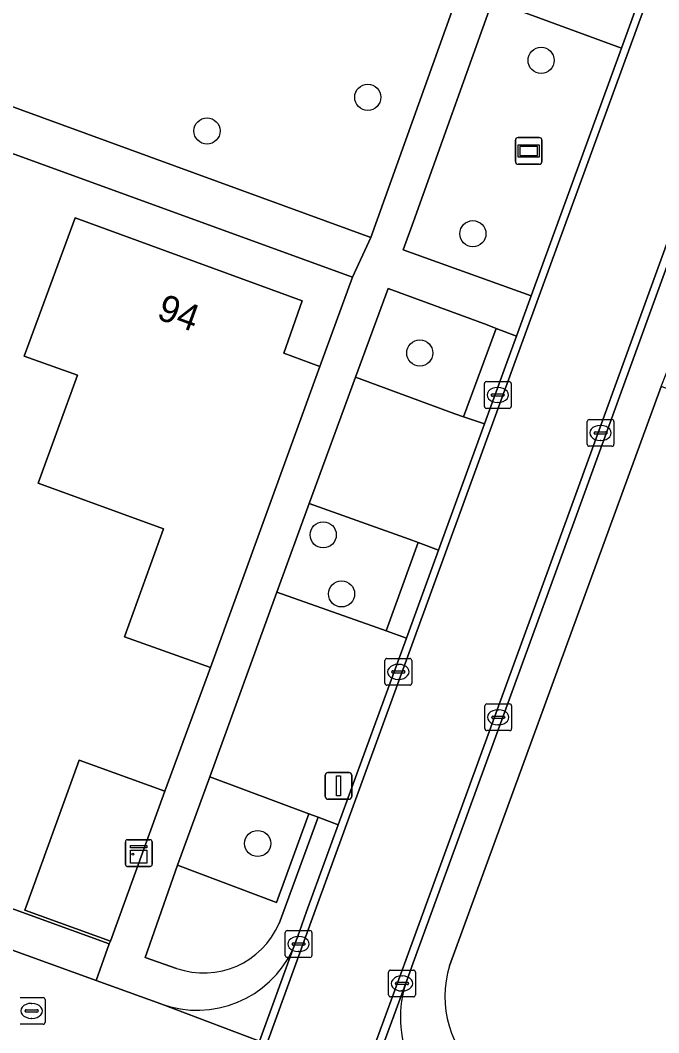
# Model space of a CAD drawing. Extents: x 155275 to 156265, y 382654 to 383635.
# Drawn here: x 155863.88 to 155887.75, y 382911.07 to 382948.93 of the extents above; entities that cross this region are included whole.
import ezdxf

# ---------------------------------------------------------------- set-up
doc = ezdxf.new("R2010")
doc.units = 0
for name, color, linetype in [('IMGEO_Boom', 7, 'Continuous'), ('IMGEO_Erf', 7, 'Continuous'), ('IMGEO_Groenvoorziening', 7, 'Continuous'), ('IMGEO_Informatiebord', 7, 'Continuous'), ('IMGEO_Kast', 7, 'Continuous'), ('IMGEO_Kolk', 7, 'Continuous'), ('IMGEO_Lichtmast', 7, 'Continuous'), ('IMGEO_Pand', 7, 'Continuous'), ('IMGEO_Pand_nummerreeks', 7, 'Continuous'), ('IMGEO_Parkeervlak_open', 7, 'Continuous'), ('IMGEO_Rijbaan_lokaal_gesloten', 7, 'Continuous'), ('IMGEO_Rijbaan_lokaal_open', 7, 'Continuous'), ('IMGEO_Voetpad_open', 7, 'Continuous')]:
    doc.layers.add(name, color=color, linetype=linetype)

msp = doc.modelspace()

# ---------------------------------------------------------------- linework, layer by layer
at = {"layer": 'IMGEO_Boom'}
for centre in [(155883.355, 382947.435), (155876.873, 382946.054), (155870.861, 382944.795), (155880.803, 382940.952), (155878.817, 382936.492), (155875.207, 382929.692), (155875.892, 382927.483), (155872.756, 382918.15)]:
    msp.add_circle(centre, 0.489, dxfattribs=at)
at = {"layer": 'IMGEO_Erf'}
for points in [[(155780.113, 382945.991), (155867.203, 382914.393), (155867.255, 382914.495), (155864.055, 382915.66), (155866.086, 382921.27), (155869.286, 382920.105), (155870.988, 382924.735), (155867.774, 382925.878), (155869.239, 382929.918), (155864.546, 382931.622), (155866.017, 382935.658), (155864.025, 382936.374), (155865.931, 382941.549), (155874.418, 382938.44), (155873.731, 382936.48), (155875.083, 382935.986), (155876.306, 382939.329), (155819.213, 382960.092)], [(155975.085, 382903.519), (155963.808, 382907.656), (155935.757, 382917.844), (155923.739, 382922.208), (155888.788, 382934.902), (155887.843, 382935.242), (155879.927, 382913.581)]]:
    msp.add_lwpolyline(points, dxfattribs=at)
msp.add_arc((155883.666, 382912.438), 3.91, 163.008, 229.963, dxfattribs=at)
at = {"layer": 'IMGEO_Groenvoorziening'}
for points in [[(155858.099, 382958.145), (155854.818, 382948.899), (155876.986, 382940.814), (155880.309, 382950.108)], [(155886.356, 382947.885), (155881.532, 382949.659), (155878.58, 382941.412), (155878.197, 382940.349), (155882.984, 382938.626)], [(155881.669, 382937.414), (155881.336, 382937.541), (155877.635, 382938.898), (155876.418, 382935.589), (155880.124, 382934.22), (155880.457, 382934.106)], [(155878.753, 382929.408), (155878.426, 382929.531), (155874.68, 382930.864), (155873.466, 382927.55), (155877.206, 382926.228), (155877.561, 382926.1)], [(155874.663, 382919.262), (155870.967, 382920.648), (155869.754, 382917.342), (155873.465, 382915.938)]]:
    msp.add_lwpolyline(points, close=True, dxfattribs=at)
msp.add_lwpolyline([(155873.557, 382915.162), (155875.017, 382919.13), (155874.663, 382919.262), (155873.465, 382915.938), (155869.754, 382917.342), (155868.549, 382913.893), (155869.721, 382913.481)], dxfattribs=at)
msp.add_arc((155870.741, 382916.372), 3.065, 250.5718, 336.7559, dxfattribs=at)
at = {"layer": 'IMGEO_Informatiebord'}
for p, q in [((155882.393, 382943.649), (155882.393, 382944.449)), ((155882.393, 382944.449), (155882.393, 382943.649)), ((155882.493, 382944.549), (155883.283, 382944.549)), ((155883.283, 382944.549), (155882.493, 382944.549)), ((155883.383, 382944.449), (155883.383, 382943.649)), ((155883.383, 382943.649), (155883.383, 382944.449)), ((155883.283, 382943.549), (155882.493, 382943.549)), ((155882.493, 382943.549), (155883.283, 382943.549))]:
    msp.add_line(p, q, dxfattribs=at)
for points in [[(155882.494, 382944.281), (155883.282, 382944.281), (155883.282, 382943.817), (155882.494, 382943.817), (155882.494, 382944.281)], [(155882.559, 382944.216), (155882.559, 382943.882), (155883.217, 382943.882), (155883.217, 382944.216), (155882.559, 382944.216)]]:
    msp.add_lwpolyline(points, dxfattribs=at)
for centre, start, end in [((155882.493, 382944.449), 90, 180), ((155882.493, 382944.449), 90, 180), ((155883.283, 382944.449), 0, 90), ((155883.283, 382944.449), 360, 90), ((155882.493, 382943.649), 180, 270), ((155882.493, 382943.649), 180, 270), ((155883.283, 382943.649), 270, 0), ((155883.283, 382943.649), 270, 0)]:
    msp.add_arc(centre, 0.1, start, end, dxfattribs=at)
at = {"layer": 'IMGEO_Kast'}
for p, q in [((155867.81, 382917.364), (155867.81, 382918.205)), ((155867.81, 382918.205), (155867.81, 382917.364)), ((155867.885, 382918.289), (155868.726, 382918.289)), ((155868.726, 382918.289), (155867.885, 382918.289)), ((155868.81, 382918.214), (155868.81, 382917.373)), ((155868.81, 382917.373), (155868.81, 382918.214)), ((155868.735, 382917.289), (155867.894, 382917.289)), ((155867.894, 382917.289), (155868.735, 382917.289))]:
    msp.add_line(p, q, dxfattribs=at)
for points in [[(155868.005, 382918.079), (155868.605, 382918.079), (155868.605, 382917.994), (155868.005, 382917.994), (155868.005, 382918.079)], [(155868.005, 382917.904), (155868.605, 382917.904), (155868.605, 382917.415), (155868.005, 382917.415), (155868.005, 382917.904)]]:
    msp.add_lwpolyline(points, dxfattribs=at)
msp.add_circle((155868.089, 382917.753), 0.0377, dxfattribs=at)
for centre, start, end in [((155867.888, 382918.211), 92.4484, 184.2845), ((155867.888, 382918.211), 92.4484, 184.2845), ((155868.732, 382918.211), 2.4484, 94.2845), ((155868.732, 382918.211), 2.4484, 94.2845), ((155867.888, 382917.367), 182.4484, 274.2845), ((155867.888, 382917.367), 182.4484, 274.2845), ((155868.732, 382917.367), 272.4484, 4.2845), ((155868.732, 382917.367), 272.4484, 4.2845)]:
    msp.add_arc(centre, 0.0779, start, end, dxfattribs=at)
at = {"layer": 'IMGEO_Kolk'}
for p, q in [((155881.233, 382934.496), (155881.233, 382935.348)), ((155881.308, 382935.422), (155882.16, 382935.422)), ((155882.234, 382935.348), (155882.234, 382934.496)), ((155881.492, 382934.916), (155881.492, 382934.928)), ((155881.93, 382934.879), (155881.532, 382934.879)), ((155881.535, 382934.965), (155881.933, 382934.965)), ((155881.721, 382935.202), (155881.746, 382935.202)), ((155881.976, 382934.928), (155881.976, 382934.916)), ((155881.744, 382934.642), (155881.719, 382934.642)), ((155882.16, 382934.422), (155881.308, 382934.422)), ((155885.076, 382933.077), (155885.076, 382933.929)), ((155885.151, 382934.003), (155886.003, 382934.003)), ((155885.564, 382933.783), (155885.589, 382933.783)), ((155886.077, 382933.929), (155886.077, 382933.077)), ((155885.335, 382933.497), (155885.335, 382933.509)), ((155885.773, 382933.46), (155885.375, 382933.46)), ((155885.378, 382933.546), (155885.776, 382933.546)), ((155885.819, 382933.509), (155885.819, 382933.497)), ((155886.003, 382933.003), (155885.151, 382933.003)), ((155885.587, 382933.223), (155885.562, 382933.223)), ((155877.514, 382924.142), (155877.514, 382924.994)), ((155877.589, 382925.068), (155878.441, 382925.068)), ((155878.515, 382924.994), (155878.515, 382924.142)), ((155877.816, 382924.611), (155878.214, 382924.611)), ((155878.002, 382924.848), (155878.027, 382924.848)), ((155877.773, 382924.562), (155877.773, 382924.574)), ((155878.211, 382924.525), (155877.813, 382924.525)), ((155878.025, 382924.288), (155878, 382924.288)), ((155878.257, 382924.574), (155878.257, 382924.562)), ((155878.441, 382924.068), (155877.589, 382924.068)), ((155881.25, 382922.445), (155881.25, 382923.297)), ((155881.325, 382923.371), (155882.177, 382923.371)), ((155881.738, 382923.151), (155881.763, 382923.151)), ((155882.251, 382923.297), (155882.251, 382922.445)), ((155881.509, 382922.865), (155881.509, 382922.877)), ((155881.947, 382922.828), (155881.549, 382922.828)), ((155881.552, 382922.914), (155881.95, 382922.914)), ((155881.993, 382922.877), (155881.993, 382922.865)), ((155882.177, 382922.371), (155881.325, 382922.371)), ((155881.761, 382922.591), (155881.736, 382922.591)), ((155873.784, 382913.965), (155873.784, 382914.817)), ((155873.859, 382914.891), (155874.711, 382914.891)), ((155874.785, 382914.817), (155874.785, 382913.965)), ((155874.043, 382914.385), (155874.043, 382914.397)), ((155874.086, 382914.434), (155874.484, 382914.434)), ((155874.272, 382914.671), (155874.297, 382914.671)), ((155874.527, 382914.397), (155874.527, 382914.385)), ((155874.481, 382914.348), (155874.083, 382914.348)), ((155874.295, 382914.111), (155874.27, 382914.111)), ((155874.711, 382913.891), (155873.859, 382913.891)), ((155877.652, 382912.49), (155877.652, 382913.342)), ((155877.727, 382913.416), (155878.579, 382913.416)), ((155878.653, 382913.342), (155878.653, 382912.49)), ((155877.911, 382912.91), (155877.911, 382912.922)), ((155878.349, 382912.873), (155877.951, 382912.873)), ((155877.954, 382912.959), (155878.352, 382912.959)), ((155878.14, 382913.196), (155878.165, 382913.196)), ((155878.395, 382912.922), (155878.395, 382912.91)), ((155878.163, 382912.636), (155878.138, 382912.636)), ((155863.878, 382912.391), (155864.73, 382912.391)), ((155864.291, 382912.171), (155864.316, 382912.171)), ((155864.804, 382912.317), (155864.804, 382911.465)), ((155878.579, 382912.416), (155877.727, 382912.416)), ((155864.062, 382911.885), (155864.062, 382911.897)), ((155864.5, 382911.848), (155864.102, 382911.848)), ((155864.105, 382911.934), (155864.503, 382911.934)), ((155864.546, 382911.897), (155864.546, 382911.885)), ((155864.73, 382911.391), (155863.878, 382911.391)), ((155864.314, 382911.611), (155864.289, 382911.611))]:
    msp.add_line(p, q, dxfattribs=at)
for points in [[(155881.233, 382934.496), (155881.233, 382935.348)], [(155881.308, 382935.422), (155882.16, 382935.422)], [(155882.234, 382935.348), (155882.234, 382934.496)], [(155882.16, 382934.422), (155881.308, 382934.422)], [(155885.076, 382933.077), (155885.076, 382933.929)], [(155885.151, 382934.003), (155886.003, 382934.003)], [(155886.077, 382933.929), (155886.077, 382933.077)], [(155886.003, 382933.003), (155885.151, 382933.003)], [(155877.514, 382924.142), (155877.514, 382924.994)], [(155877.589, 382925.068), (155878.441, 382925.068)], [(155878.515, 382924.994), (155878.515, 382924.142)], [(155878.441, 382924.068), (155877.589, 382924.068)], [(155881.25, 382922.445), (155881.25, 382923.297)], [(155881.325, 382923.371), (155882.177, 382923.371)], [(155882.251, 382923.297), (155882.251, 382922.445)], [(155882.177, 382922.371), (155881.325, 382922.371)], [(155873.784, 382913.965), (155873.784, 382914.817)], [(155873.859, 382914.891), (155874.711, 382914.891)], [(155874.785, 382914.817), (155874.785, 382913.965)], [(155874.711, 382913.891), (155873.859, 382913.891)], [(155877.652, 382912.49), (155877.652, 382913.342)], [(155877.727, 382913.416), (155878.579, 382913.416)], [(155878.653, 382913.342), (155878.653, 382912.49)], [(155863.878, 382912.391), (155864.73, 382912.391)], [(155864.804, 382912.317), (155864.804, 382911.465)], [(155878.579, 382912.416), (155877.727, 382912.416)], [(155864.73, 382911.391), (155863.878, 382911.391)]]:
    msp.add_lwpolyline(points, dxfattribs=at)
for centre, radius, start, end in [((155881.31, 382935.346), 0.0765, 91.552, 178.448), ((155881.31, 382935.346), 0.0765, 91.552, 178.448), ((155882.158, 382935.346), 0.0765, 1.552, 88.448), ((155882.158, 382935.346), 0.0765, 1.552, 88.448), ((155881.532, 382934.925), 0.0403, 85.8775, 175.7526), ((155881.529, 382934.915), 0.0366, 178.938, 274.7102), ((155881.933, 382934.922), 0.043, 264.8664, 352.4533), ((155881.937, 382934.927), 0.0386, 1.7309, 96.639), ((155881.31, 382934.498), 0.0765, 181.552, 268.448), ((155881.31, 382934.498), 0.0765, 181.552, 268.448), ((155882.158, 382934.498), 0.0765, 271.552, 358.448), ((155882.158, 382934.498), 0.0765, 271.552, 358.448), ((155885.153, 382933.927), 0.0765, 91.552, 178.448), ((155885.153, 382933.927), 0.0765, 91.552, 178.448), ((155886.001, 382933.927), 0.0765, 1.552, 88.448), ((155886.001, 382933.927), 0.0765, 1.552, 88.448), ((155885.375, 382933.506), 0.0403, 85.8775, 175.7526), ((155885.372, 382933.496), 0.0366, 178.938, 274.7102), ((155885.776, 382933.503), 0.043, 264.8664, 352.4533), ((155885.78, 382933.508), 0.0386, 1.7309, 96.639), ((155885.153, 382933.079), 0.0765, 181.552, 268.448), ((155885.153, 382933.079), 0.0765, 181.552, 268.448), ((155886.001, 382933.079), 0.0765, 271.552, 358.448), ((155886.001, 382933.079), 0.0765, 271.552, 358.448), ((155877.591, 382924.992), 0.0765, 91.552, 178.448), ((155877.591, 382924.992), 0.0765, 91.552, 178.448), ((155878.439, 382924.992), 0.0765, 1.552, 88.448), ((155878.439, 382924.992), 0.0765, 1.552, 88.448), ((155877.813, 382924.571), 0.0403, 85.8775, 175.7526), ((155878.218, 382924.573), 0.0386, 1.7309, 96.639), ((155877.81, 382924.561), 0.0366, 178.938, 274.7102), ((155878.214, 382924.568), 0.043, 264.8664, 352.4533), ((155877.591, 382924.144), 0.0765, 181.552, 268.448), ((155877.591, 382924.144), 0.0765, 181.552, 268.448), ((155878.439, 382924.144), 0.0765, 271.552, 358.448), ((155878.439, 382924.144), 0.0765, 271.552, 358.448), ((155881.327, 382923.295), 0.0765, 91.552, 178.448), ((155881.327, 382923.295), 0.0765, 91.552, 178.448), ((155882.175, 382923.295), 0.0765, 1.552, 88.448), ((155882.175, 382923.295), 0.0765, 1.552, 88.448), ((155881.549, 382922.874), 0.0403, 85.8775, 175.7526), ((155881.546, 382922.864), 0.0366, 178.938, 274.7102), ((155881.95, 382922.871), 0.043, 264.8664, 352.4533), ((155881.954, 382922.876), 0.0386, 1.7309, 96.639), ((155881.327, 382922.447), 0.0765, 181.552, 268.448), ((155881.327, 382922.447), 0.0765, 181.552, 268.448), ((155882.175, 382922.447), 0.0765, 271.552, 358.448), ((155882.175, 382922.447), 0.0765, 271.552, 358.448), ((155873.861, 382914.815), 0.0765, 91.552, 178.448), ((155873.861, 382914.815), 0.0765, 91.552, 178.448), ((155874.709, 382914.815), 0.0765, 1.552, 88.448), ((155874.709, 382914.815), 0.0765, 1.552, 88.448), ((155874.083, 382914.394), 0.0403, 85.8775, 175.7526), ((155874.08, 382914.384), 0.0366, 178.938, 274.7102), ((155874.484, 382914.391), 0.043, 264.8664, 352.4533), ((155874.488, 382914.396), 0.0386, 1.7309, 96.639), ((155873.861, 382913.967), 0.0765, 181.552, 268.448), ((155873.861, 382913.967), 0.0765, 181.552, 268.448), ((155874.709, 382913.967), 0.0765, 271.552, 358.448), ((155874.709, 382913.967), 0.0765, 271.552, 358.448), ((155877.729, 382913.34), 0.0765, 91.552, 178.448), ((155877.729, 382913.34), 0.0765, 91.552, 178.448), ((155878.577, 382913.34), 0.0765, 1.552, 88.448), ((155878.577, 382913.34), 0.0765, 1.552, 88.448), ((155877.951, 382912.919), 0.0403, 85.8775, 175.7526), ((155877.948, 382912.909), 0.0366, 178.938, 274.7102), ((155878.352, 382912.916), 0.043, 264.8664, 352.4533), ((155878.356, 382912.921), 0.0386, 1.7309, 96.639), ((155877.729, 382912.492), 0.0765, 181.552, 268.448), ((155877.729, 382912.492), 0.0765, 181.552, 268.448), ((155878.577, 382912.492), 0.0765, 271.552, 358.448), ((155878.577, 382912.492), 0.0765, 271.552, 358.448), ((155864.728, 382912.315), 0.0765, 1.552, 88.448), ((155864.728, 382912.315), 0.0765, 1.552, 88.448), ((155864.102, 382911.894), 0.0403, 85.8775, 175.7526), ((155864.099, 382911.884), 0.0366, 178.938, 274.7102), ((155864.503, 382911.891), 0.043, 264.8664, 352.4533), ((155864.507, 382911.896), 0.0386, 1.7309, 96.639), ((155864.728, 382911.467), 0.0765, 271.552, 358.448), ((155864.728, 382911.467), 0.0765, 271.552, 358.448)]:
    msp.add_arc(centre, radius, start, end, dxfattribs=at)
for centre, major_axis, ratio, start_param, end_param in [((155881.72, 382934.922), (-0.387, 0.002), 0.722429, 4.712389, 7.853982), ((155881.745, 382934.922), (-0.39, 0.002), 0.717154, 1.570796, 4.712389), ((155885.563, 382933.503), (-0.387, 0.002), 0.722429, 4.712389, 7.853982), ((155885.588, 382933.503), (-0.39, 0.002), 0.717154, 1.570796, 4.712389), ((155878.001, 382924.568), (-0.387, 0.002), 0.722429, 4.712389, 7.853982), ((155878.026, 382924.568), (-0.39, 0.002), 0.717154, 1.570796, 4.712389), ((155881.737, 382922.871), (-0.387, 0.002), 0.722429, 4.712389, 7.853982), ((155881.762, 382922.871), (-0.39, 0.002), 0.717154, 1.570796, 4.712389), ((155874.271, 382914.391), (-0.387, 0.002), 0.722429, 4.712389, 7.853982), ((155874.296, 382914.391), (-0.39, 0.002), 0.717154, 1.570796, 4.712389), ((155878.139, 382912.916), (-0.387, 0.002), 0.722429, 4.712389, 7.853982), ((155878.164, 382912.916), (-0.39, 0.002), 0.717154, 1.570796, 4.712389), ((155864.29, 382911.891), (-0.387, 0.002), 0.722429, 4.712389, 7.853982), ((155864.315, 382911.891), (-0.39, 0.002), 0.717154, 1.570796, 4.712389)]:
    msp.add_ellipse(centre, major_axis=major_axis, ratio=ratio, start_param=start_param, end_param=end_param, dxfattribs=at)
at = {"layer": 'IMGEO_Lichtmast'}
for p, q in [((155875.282, 382919.906), (155875.282, 382920.706)), ((155875.282, 382920.706), (155875.282, 382919.906)), ((155875.382, 382920.806), (155876.172, 382920.806)), ((155876.172, 382920.806), (155875.382, 382920.806)), ((155876.272, 382920.706), (155876.272, 382919.906)), ((155876.272, 382919.906), (155876.272, 382920.706)), ((155876.172, 382919.806), (155875.382, 382919.806)), ((155875.382, 382919.806), (155876.172, 382919.806))]:
    msp.add_line(p, q, dxfattribs=at)
msp.add_lwpolyline([(155875.702, 382920.681), (155875.852, 382920.681), (155875.852, 382919.931), (155875.702, 382919.931), (155875.702, 382920.681)], dxfattribs=at)
for centre, start, end in [((155875.382, 382920.706), 90, 180), ((155875.382, 382920.706), 90, 180), ((155876.172, 382920.706), 0, 90), ((155876.172, 382920.706), 360, 90), ((155875.382, 382919.906), 180, 270), ((155875.382, 382919.906), 180, 270), ((155876.172, 382919.906), 270, 0), ((155876.172, 382919.906), 270, 0)]:
    msp.add_arc(centre, 0.1, start, end, dxfattribs=at)
at = {"layer": 'IMGEO_Pand'}
for points in [[(155873.731, 382936.48), (155874.418, 382938.44), (155865.931, 382941.549), (155864.025, 382936.374), (155866.017, 382935.658), (155864.546, 382931.622), (155869.239, 382929.918), (155867.774, 382925.878), (155870.988, 382924.735), (155875.083, 382935.986)], [(155866.086, 382921.27), (155864.055, 382915.66), (155867.255, 382914.495), (155869.286, 382920.105)]]:
    msp.add_lwpolyline(points, close=True, dxfattribs=at)
at = {"layer": 'IMGEO_Parkeervlak_open'}
for points in [[(155881.239, 382933.838), (155880.457, 382934.106), (155880.124, 382934.22), (155876.418, 382935.589), (155874.68, 382930.864), (155878.426, 382929.531), (155878.753, 382929.408), (155879.518, 382929.122)], [(155878.316, 382925.829), (155877.561, 382926.1), (155877.206, 382926.228), (155873.466, 382927.55), (155870.967, 382920.648), (155874.663, 382919.262), (155875.017, 382919.13), (155875.769, 382918.848)]]:
    msp.add_lwpolyline(points, close=True, dxfattribs=at)
at = {"layer": 'IMGEO_Rijbaan_lokaal_gesloten'}
msp.add_lwpolyline([(155899.297, 382970.637), (155900.608, 382974.241), (155900.336, 382974.34), (155898.644, 382969.702), (155890.565, 382947.477), (155884.403, 382930.526), (155878.3, 382913.785), (155876.656, 382909.301), (155876.928, 382909.197), (155878.328, 382913.033), (155878.568, 382913.691), (155884.674, 382930.434), (155890.84, 382947.375), (155898.917, 382969.591)], close=True, dxfattribs=at)
for points in [[(155873.092, 382910.654), (155874.858, 382915.509), (155882.339, 382936.035), (155887.715, 382950.8), (155895.046, 382970.953)], [(155888.386, 382953.466), (155887.454, 382950.901), (155886.907, 382949.399), (155886.356, 382947.885), (155882.984, 382938.626), (155882.436, 382937.121), (155882.077, 382936.136), (155881.239, 382933.838), (155879.518, 382929.122), (155878.316, 382925.829), (155875.769, 382918.848), (155874.586, 382915.605), (155874.317, 382914.864), (155874.071, 382914.189), (155872.823, 382910.756)]]:
    msp.add_lwpolyline(points, dxfattribs=at)
at = {"layer": 'IMGEO_Rijbaan_lokaal_open'}
for points in [[(155900.336, 382974.34), (155896.752, 382975.64), (155895.046, 382970.953), (155887.715, 382950.8), (155882.339, 382936.035), (155874.858, 382915.509), (155873.092, 382910.654), (155876.656, 382909.301), (155878.3, 382913.785), (155884.403, 382930.526), (155890.565, 382947.477), (155898.644, 382969.702)], [(155779.611, 382944.594), (155777.389, 382945.399), (155777.321, 382945.404), (155773.631, 382946.766), (155772.36, 382943.272), (155776.11, 382941.886), (155776.209, 382941.85), (155778.386, 382941.058), (155778.616, 382940.974), (155865.403, 382909.39), (155867.798, 382908.519), (155871.528, 382907.192), (155872.823, 382910.756), (155869.136, 382912.156), (155866.718, 382913.032)]]:
    msp.add_lwpolyline(points, close=True, dxfattribs=at)
for points in [[(155869.136, 382912.156), (155872.823, 382910.756), (155874.071, 382914.189)], [(155878.328, 382913.033), (155876.928, 382909.197), (155880.59, 382907.807)]]:
    msp.add_lwpolyline(points, dxfattribs=at)
for centre, radius, start, end in [((155870.491, 382915.872), 3.956, 249.9613, 334.8176), ((155882.295, 382911.648), 4.202, 160.753, 246.0564)]:
    msp.add_arc(centre, radius, start, end, dxfattribs=at)
at = {"layer": 'IMGEO_Voetpad_open'}
for points in [[(155817.258, 382974.414), (155794.244, 382982.888), (155793.451, 382981.639), (155809.733, 382975.708), (155806.295, 382966.522), (155790.126, 382972.445), (155789.359, 382971.074), (155819.213, 382960.092), (155876.306, 382939.329), (155876.986, 382940.814), (155854.818, 382948.899), (155858.099, 382958.145), (155880.309, 382950.108), (155880.792, 382951.626), (155845.91, 382964.137)], [(155780.113, 382945.991), (155779.611, 382944.594), (155866.718, 382913.032), (155867.203, 382914.393)], [(155882.436, 382937.121), (155881.669, 382937.414), (155880.457, 382934.106), (155881.239, 382933.838), (155882.077, 382936.136)], [(155879.518, 382929.122), (155878.753, 382929.408), (155877.561, 382926.1), (155878.316, 382925.829)]]:
    msp.add_lwpolyline(points, close=True, dxfattribs=at)
for points in [[(155892.703, 382977.109), (155890.354, 382977.962), (155889.87, 382976.588), (155889.819, 382976.447), (155880.792, 382951.626), (155880.309, 382950.108), (155876.986, 382940.814), (155876.306, 382939.329), (155875.083, 382935.986), (155870.988, 382924.735), (155869.286, 382920.105), (155867.255, 382914.495), (155867.203, 382914.393), (155866.718, 382913.032), (155869.136, 382912.156)], [(155899.297, 382970.637), (155898.917, 382969.591), (155890.84, 382947.375), (155884.674, 382930.434), (155878.568, 382913.691), (155878.328, 382913.033)], [(155879.927, 382913.581), (155887.843, 382935.242), (155888.398, 382936.656), (155891.754, 382945.92), (155892.278, 382947.324), (155900.239, 382969.222)], [(155869.721, 382913.481), (155868.549, 382913.893), (155869.754, 382917.342), (155870.967, 382920.648), (155873.466, 382927.55), (155874.68, 382930.864), (155876.418, 382935.589), (155877.635, 382938.898), (155881.336, 382937.541), (155881.669, 382937.414), (155882.436, 382937.121), (155882.984, 382938.626), (155878.197, 382940.349), (155878.58, 382941.412), (155881.532, 382949.659), (155886.356, 382947.885), (155886.907, 382949.399), (155886.132, 382949.679), (155885.787, 382949.804), (155882.057, 382951.18)], [(155874.071, 382914.189), (155874.317, 382914.864), (155874.586, 382915.605), (155875.769, 382918.848), (155875.017, 382919.13), (155873.557, 382915.162)]]:
    msp.add_lwpolyline(points, dxfattribs=at)
for centre, radius, start, end in [((155870.741, 382916.372), 3.065, 250.5718, 336.7559), ((155870.491, 382915.872), 3.956, 249.9613, 334.8176), ((155883.666, 382912.438), 3.91, 163.008, 229.963), ((155882.295, 382911.648), 4.202, 160.753, 246.0564)]:
    msp.add_arc(centre, radius, start, end, dxfattribs=at)

# ---------------------------------------------------------------- texts
at = {"layer": 'IMGEO_Pand_nummerreeks'}
msp.add_text('94', height=1, rotation=339.8809, dxfattribs=at).set_placement((155868.939, 382937.785))

doc.saveas('drawing.dxf')
